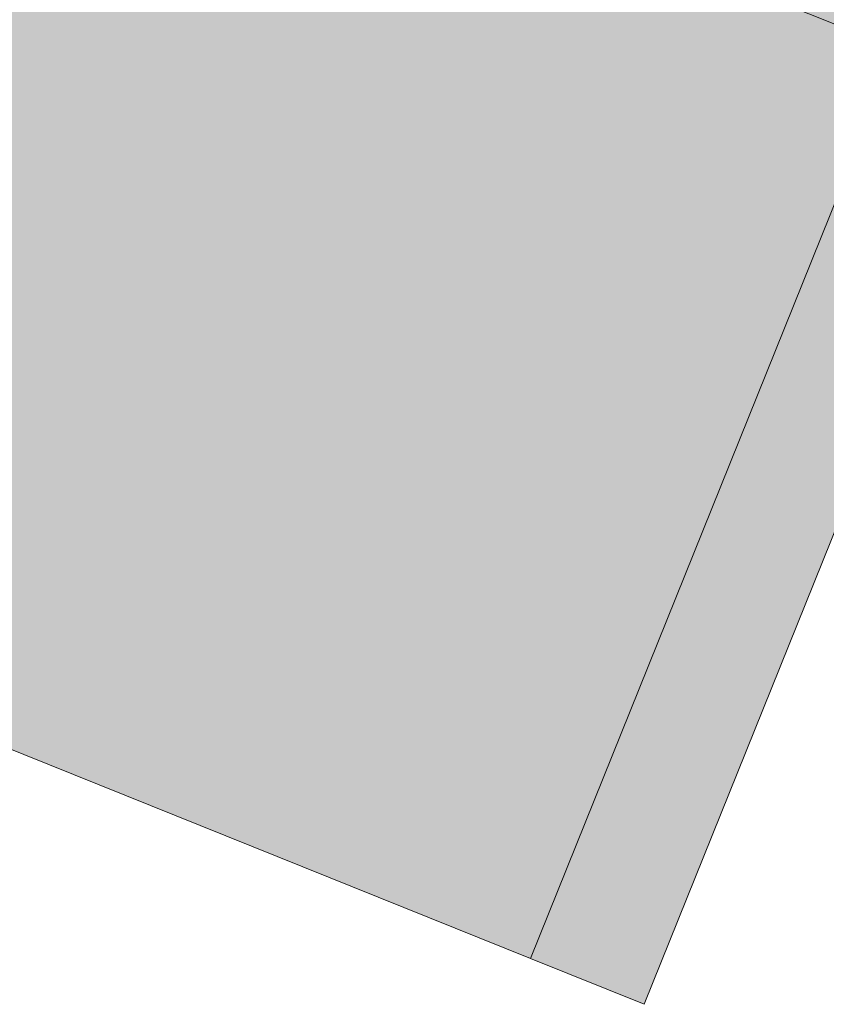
# Model space of a CAD drawing. Header units: millimetres. Extents: x -526411 to -400573, y 47353 to 130199.
# Tile 276 of 543: x -478737 to -478079, y 89152 to 89956. Entities that reach past the tile are written whole.
import ezdxf

# ---------------------------------------------------------------- set-up
doc = ezdxf.new("R2010")
doc.units = ezdxf.units.MM
doc.layers.add('I-FURN', color=30, linetype='Continuous', lineweight=18)

# ---------------------------------------------------------------- blocks, each defined once
blk = doc.blocks.new('80_KA_OP4_Open werkplek 4P - 2 wp 1 s_-248064-3e Verdieping - Percelen telling LI')
at = {"layer": 'I-FURN'}
for points in [[(3600, 50), (3600, 1750), (3500, 1750), (3500, 950), (1850, 950), (1850, 1750), (1750, 1750), (1750, 950), (100, 950), (100, 1750), (0, 1750), (0, 50), (100, 50), (100, 850), (1750, 850), (1750, 50), (1850, 50), (1850, 850), (3500, 850), (3500, 50)], [(3500, 50), (3500, 850), (1850, 850), (1850, 50), (3334.57, 50)]]:
    blk.add_hatch(color=122, dxfattribs=at).paths.add_polyline_path(points, flags=0)
for p, q in [((3600, 50), (3600, 1750)), ((1850, 850), (3500, 850)), ((3500, 850), (3500, 50)), ((1850, 50), (3500, 50)), ((3500, 50), (3600, 50))]:
    blk.add_line(p, q, dxfattribs=at)

msp = doc.modelspace()

# ---------------------------------------------------------------- block references
at = {"layer": 'I-FURN', "rotation": 338.0624826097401}
msp.add_blockref('80_KA_OP4_Open werkplek 4P - 2 wp 1 s_-248064-3e Verdieping - Percelen telling LI', (-481585.27, 90451.05), dxfattribs=at)

doc.saveas('drawing.dxf')
